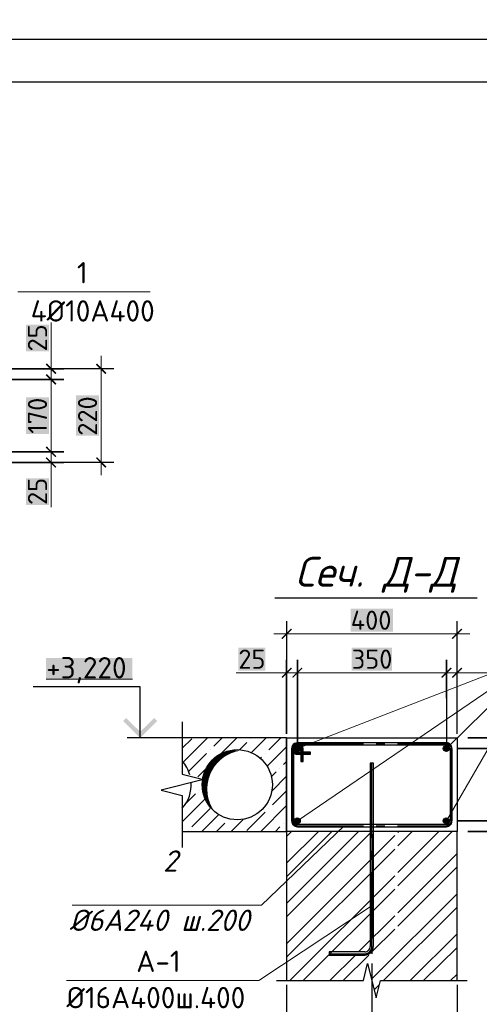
# Model space of a CAD drawing. Header units: millimetres. Extents: x 363306 to 7757304, y 1022887 to 1207196.
# Tile 610 of 656: x 2093312 to 2098708, y 1077345 to 1088906. Entities that reach past the tile are written whole.
import ezdxf

# ---------------------------------------------------------------- set-up
doc = ezdxf.new("R2010")
doc.units = ezdxf.units.MM
for name, color, linetype in [('0 @ 100', 7, 'Continuous'), ('PDF4_0', 7, 'Continuous'), ('PDF4_Text', 7, 'Continuous'), ('PDF4_Размерные линии', 7, 'Continuous')]:
    doc.layers.add(name, color=color, linetype=linetype)
for name, color, linetype, true_color in [('PDF4__Армирования', 7, 'Continuous', 0x0000dd), ('PDF4__ось', 7, 'Continuous', 0x989898), ('PDF4_Layer7', 7, 'Continuous', 0x947000)]:
    doc.layers.add(name, color=color, linetype=linetype, true_color=true_color)
doc.styles.add('PDF ISOCPEUR', font='isocpeur.TTF')
doc.styles.add('PDF ISOCPEUR Italic', font='isocpeui.ttf')
doc.styles.add('ГОСТ 2.304', font='isocpeui.ttf')

msp = doc.modelspace()

# ---------------------------------------------------------------- linework, layer by layer
at = {"color": 5}
msp.add_lwpolyline([(2084083.273, 1088678.072), (2126083.273, 1088678.072), (2126083.273, 1058978.072), (2084083.273, 1058978.072)], close=True, dxfattribs=at)
at = {"color": 5, "lineweight": 30}
msp.add_lwpolyline([(2086083.273, 1088178.072), (2125583.273, 1088178.072), (2125583.273, 1059478.072), (2086083.273, 1059478.072)], close=True, dxfattribs=at)
at = {"layer": 'PDF4_0', "lineweight": 20, "elevation": 0}
for points in [[(2093290.139, 1085710.192), (2094844.952, 1085710.192)], [(2096572.35, 1079497.878), (2099461.839, 1081469.873), (2098321.129, 1079497.878)], [(2098321.129, 1080347.637), (2099461.839, 1081469.873), (2096572.35, 1080347.637)], [(2097120.383, 1079442.459), (2096152.088, 1078509.571), (2093929.168, 1078509.571)], [(2096121.3, 1077625.945), (2093862.973, 1077625.945)]]:
    msp.add_lwpolyline(points, dxfattribs=at)
at = {"layer": 'PDF4_0', "lineweight": 18, "elevation": 0}
for points in [[(2093681.152, 1085349.968), (2093681.152, 1084806.553)], [(2093681.152, 1084532.536), (2093681.152, 1084957.416)], [(2094269.21, 1083556.545), (2094269.21, 1084957.416)], [(2093681.152, 1083682.777), (2093681.152, 1084832.723)], [(2093681.152, 1083556.545), (2093681.152, 1083982.964)], [(2093681.152, 1083184.005), (2093681.152, 1083707.408)], [(2096296.794, 1081696.168), (2098596.685, 1081696.168)], [(2095854.981, 1081238.96), (2096446.117, 1081238.96)], [(2096296.794, 1081238.96), (2096721.673, 1081238.96)], [(2096421.487, 1081238.96), (2098471.993, 1081238.96)], [(2098171.806, 1081238.96), (2098596.685, 1081238.96)], [(2099133.943, 1081238.96), (2098447.362, 1081238.96)]]:
    msp.add_lwpolyline(points, dxfattribs=at)
at = {"layer": 'PDF4_0', "lineweight": 25, "elevation": 0}
for points in [[(2094418.533, 1084806.553), (2092586.625, 1084806.553), (2093830.475, 1084806.553)], [(2094418.533, 1083707.408), (2092586.625, 1083707.408), (2093830.475, 1083707.408)], [(2096446.117, 1081845.491), (2096446.117, 1080520.052), (2096446.117, 1081388.284)], [(2098447.362, 1080744.807), (2098447.362, 1081845.491)], [(2098321.129, 1080938.774), (2098321.129, 1081388.284), (2098321.129, 1080395.359)], [(2098447.362, 1080520.052), (2098447.362, 1081388.284)], [(2094726.587, 1080473.869), (2094726.587, 1081072.703), (2093471.96, 1081072.703)], [(2095220.74, 1080660.139), (2095220.74, 1080473.869), (2095220.74, 1080047.45), (2095471.665, 1079985.874), (2094971.354, 1079861.181), (2095220.74, 1079798.064), (2095220.74, 1079373.185), (2095220.74, 1079185.376)], [(2095630.225, 1080473.869), (2094575.724, 1080473.869)], [(2096446.117, 1080473.869), (2096446.117, 1079373.185)], [(2100116.092, 1080473.869), (2098572.055, 1080473.869), (2099529.573, 1080473.869)], [(2097446.74, 1079343.936), (2097446.74, 1078126.256)], [(2100116.092, 1079373.185), (2098572.055, 1079373.185), (2099529.573, 1079373.185)], [(2097446.74, 1078013.878), (2097446.74, 1077938.447)], [(2096326.043, 1077622.866), (2096446.117, 1077622.866), (2097346.677, 1077622.866), (2097397.478, 1077822.99), (2097497.54, 1077422.741), (2097546.802, 1077622.866), (2098447.362, 1077622.866), (2098567.436, 1077622.866)], [(2097446.74, 1077826.069), (2097446.74, 1076609.928)], [(2096446.117, 1077622.866), (2096446.117, 1077622.866)], [(2096446.117, 1077575.144), (2096446.117, 1076803.895)], [(2098447.362, 1077575.144), (2098447.362, 1076803.895)]]:
    msp.add_lwpolyline(points, dxfattribs=at)
for points in [[(2093830.475, 1084681.86), (2092461.932, 1084681.86)], [(2093830.475, 1083832.101), (2092461.932, 1083832.101)], [(2096572.35, 1081388.284), (2096572.35, 1080395.359)], [(2099529.573, 1080347.637), (2098447.362, 1080347.637)], [(2099529.573, 1079497.878), (2098447.362, 1079497.878)]]:
    msp.add_lwpolyline(points, close=True, dxfattribs=at)
at = {"layer": 'PDF4_0', "color": 7, "lineweight": 0, "true_color": 0xffffff, "elevation": 0}
msp.add_lwpolyline([(2093622.823, 1081163.529), (2094635.761, 1081163.529)], dxfattribs=at)
at = {"layer": 'PDF4_0', "color": 8, "lineweight": 25, "true_color": 0x767676, "elevation": 0}
for points in [[(2095220.74, 1080350.716), (2095333.118, 1080463.093)], [(2095231.516, 1080189.077), (2095516.308, 1080473.869)], [(2095591.74, 1080376.886), (2095688.723, 1080473.869)], [(2095679.487, 1080290.678), (2095861.138, 1080473.869)], [(2095895.005, 1080335.322), (2095979.673, 1080419.99)], [(2096022.777, 1080463.093), (2096022.777, 1080463.093)], [(2096033.553, 1080299.915), (2096205.968, 1080473.869)], [(2096238.296, 1080333.782), (2096378.383, 1080473.869)], [(2095297.711, 1080081.318), (2095505.532, 1080290.678)], [(2095548.636, 1080333.782), (2095548.636, 1080333.782)], [(2096195.192, 1080290.678), (2096195.192, 1080290.678)], [(2096218.283, 1080139.815), (2096446.117, 1080369.189)], [(2096138.234, 1080233.72), (2096152.088, 1080247.575)], [(2096410.711, 1080161.367), (2096446.117, 1080196.774)], [(2095403.931, 1080015.123), (2095499.375, 1080110.566)], [(2096267.545, 1080018.201), (2096324.503, 1080075.16)], [(2096367.607, 1080118.264), (2096367.607, 1080118.264)], [(2095336.196, 1079948.928), (2095342.354, 1079953.546)], [(2096272.163, 1079848.865), (2096446.117, 1080024.359)], [(2095266.923, 1079705.699), (2095376.221, 1079816.538)], [(2095419.325, 1079859.641), (2095419.325, 1079859.641)], [(2096281.4, 1079687.226), (2096446.117, 1079851.944)], [(2095220.74, 1079488.641), (2095490.138, 1079756.5)], [(2095333.118, 1079428.604), (2095548.636, 1079644.123)], [(2095979.673, 1079385.5), (2096195.192, 1079601.019)], [(2096141.312, 1079373.185), (2096446.117, 1079677.99)], [(2096238.296, 1079644.123), (2096238.296, 1079644.123)], [(2095451.653, 1079373.185), (2095650.238, 1079571.77)], [(2095624.068, 1079373.185), (2095721.051, 1079471.708)], [(2095764.155, 1079514.811), (2095764.155, 1079514.811)], [(2095796.483, 1079373.185), (2095941.188, 1079517.89)], [(2096410.711, 1079471.708), (2096410.711, 1079471.708)], [(2095290.014, 1079385.5), (2095290.014, 1079385.5)], [(2096313.727, 1079373.185), (2096367.607, 1079428.604)], [(2096446.117, 1079000.646), (2096820.196, 1079373.185)], [(2096446.117, 1078529.583), (2097291.258, 1079373.185)], [(2096446.117, 1079314.687), (2096504.615, 1079373.185)], [(2096446.117, 1078843.625), (2096977.217, 1079373.185)], [(2096446.117, 1078372.563), (2097448.279, 1079373.185)], [(2097751.545, 1079362.409), (2097762.32, 1079373.185)], [(2097751.545, 1078891.347), (2098233.383, 1079373.185)], [(2097751.545, 1079205.388), (2097919.341, 1079373.185)], [(2097751.545, 1078734.326), (2098390.403, 1079373.185)], [(2096446.117, 1078056.982), (2097714.598, 1079325.463)], [(2096446.117, 1077899.961), (2097714.598, 1079168.442)], [(2097751.545, 1078420.285), (2098447.362, 1079114.563)], [(2097751.545, 1078261.725), (2098447.362, 1078957.542)], [(2096483.063, 1077622.866), (2097714.598, 1078854.401)], [(2096640.084, 1077622.866), (2097714.598, 1078697.38)], [(2097442.121, 1077638.26), (2098447.362, 1078643.5)], [(2097583.748, 1077622.866), (2098447.362, 1078486.48)], [(2097291.258, 1077959.998), (2097714.598, 1078383.339)], [(2097448.279, 1077959.998), (2097714.598, 1078226.318)], [(2097897.789, 1077622.866), (2098447.362, 1078172.438)], [(2098054.81, 1077622.866), (2098447.362, 1078013.878)], [(2096954.126, 1077622.866), (2097255.852, 1077923.052)], [(2097111.146, 1077622.866), (2097412.872, 1077923.052)], [(2098368.851, 1077622.866), (2098447.362, 1077699.837)], [(2097474.449, 1077513.567), (2097534.486, 1077573.604)]]:
    msp.add_lwpolyline(points, dxfattribs=at)
at = {"layer": 'PDF4_0', "lineweight": 30, "elevation": 0}
for points in [[(2097026.478, 1079373.185), (2096446.117, 1079373.185), (2096446.117, 1080473.869), (2097026.478, 1080473.869)], [(2096446.117, 1080473.869), (2096446.117, 1079373.185), (2096446.117, 1080473.869)], [(2096775.553, 1080473.869), (2098447.362, 1080473.869), (2098447.362, 1079373.185), (2096775.553, 1079373.185)], [(2098447.362, 1077622.866), (2098447.362, 1079373.185), (2096446.117, 1079373.185), (2096446.117, 1077622.866)]]:
    msp.add_lwpolyline(points, dxfattribs=at)
at = {"layer": 'PDF4_0', "color": 1, "lineweight": 20, "elevation": 0}
for points in [[(2096536.943, 1080346.098), (2096573.889, 1080383.044)], [(2098287.262, 1080346.098), (2098324.208, 1080383.044)], [(2096538.482, 1080358.413), (2096561.574, 1080381.504)], [(2096540.022, 1080336.861), (2096583.126, 1080379.965)], [(2096543.101, 1080329.164), (2096590.823, 1080376.886)], [(2096547.719, 1080323.006), (2096596.98, 1080372.268)], [(2096553.877, 1080318.388), (2096601.599, 1080366.11)], [(2096561.574, 1080315.309), (2096604.677, 1080358.413)], [(2096572.35, 1080313.77), (2096606.217, 1080347.637)], [(2096586.204, 1080316.849), (2096603.138, 1080333.782)], [(2098288.802, 1080358.413), (2098311.893, 1080381.504)], [(2098288.802, 1080336.861), (2098333.445, 1080379.965)], [(2098293.42, 1080329.164), (2098341.142, 1080376.886)], [(2098298.038, 1080323.006), (2098347.3, 1080372.268)], [(2098304.196, 1080318.388), (2098351.918, 1080366.11)], [(2098311.893, 1080315.309), (2098354.997, 1080358.413)], [(2098322.669, 1080313.77), (2098356.536, 1080347.637)], [(2098336.524, 1080316.849), (2098353.457, 1080333.782)], [(2096536.943, 1079494.799), (2096573.889, 1079531.745)], [(2096538.482, 1079507.114), (2096561.574, 1079531.745)], [(2096540.022, 1079487.102), (2096583.126, 1079530.206)], [(2096543.101, 1079479.405), (2096590.823, 1079527.127)], [(2096547.719, 1079473.247), (2096596.98, 1079520.969)], [(2096553.877, 1079468.629), (2096601.599, 1079514.811)], [(2096561.574, 1079465.55), (2096604.677, 1079507.114)], [(2096572.35, 1079464.011), (2096606.217, 1079497.878)], [(2096586.204, 1079467.089), (2096603.138, 1079484.023)], [(2098287.262, 1079494.799), (2098324.208, 1079531.745)], [(2098288.802, 1079507.114), (2098311.893, 1079531.745)], [(2098288.802, 1079487.102), (2098333.445, 1079530.206)], [(2098293.42, 1079479.405), (2098341.142, 1079527.127)], [(2098298.038, 1079473.247), (2098347.3, 1079520.969)], [(2098304.196, 1079468.629), (2098351.918, 1079514.811)], [(2098311.893, 1079465.55), (2098354.997, 1079507.114)], [(2098322.669, 1079464.011), (2098356.536, 1079497.878)], [(2098336.524, 1079467.089), (2098353.457, 1079484.023)]]:
    msp.add_lwpolyline(points, dxfattribs=at)
at = {"layer": 'PDF4_0', "lineweight": 0, "elevation": 0}
msp.add_lwpolyline([(2096121.3, 1077625.945), (2097428.267, 1078491.098)], dxfattribs=at)
at = {"layer": 'PDF4_0', "color": 7, "true_color": 0xffffff, "transparency": 33554559}
for points in [[(2093385.583, 1085011.295, 0), (2093656.521, 1085011.295, 0), (2093385.583, 1085325.337, 0)], [(2093656.521, 1085011.295, 0), (2093385.583, 1085325.337, 0), (2093656.521, 1085325.337, 0)], [(2093385.583, 1084043.001, 0), (2093656.521, 1084043.001, 0), (2093385.583, 1084470.959, 0)], [(2093656.521, 1084043.001, 0), (2093385.583, 1084470.959, 0), (2093656.521, 1084470.959, 0)], [(2093973.641, 1084021.449, 0), (2094244.579, 1084021.449, 0), (2093973.641, 1084494.051, 0)], [(2094244.579, 1084021.449, 0), (2093973.641, 1084494.051, 0), (2094244.579, 1084494.051, 0)], [(2093385.583, 1083208.636, 0), (2093656.521, 1083208.636, 0), (2093385.583, 1083522.677, 0)], [(2093656.521, 1083208.636, 0), (2093385.583, 1083522.677, 0), (2093656.521, 1083522.677, 0)], [(2097198.893, 1081990.197, 0), (2097198.893, 1081720.799, 0), (2097694.586, 1081990.197, 0)], [(2097198.893, 1081720.799, 0), (2097694.586, 1081990.197, 0), (2097694.586, 1081720.799, 0)], [(2095879.611, 1081532.989, 0), (2095879.611, 1081263.591, 0), (2096195.192, 1081532.989, 0)], [(2095879.611, 1081263.591, 0), (2096195.192, 1081532.989, 0), (2096195.192, 1081263.591, 0)], [(2097211.209, 1081532.989, 0), (2097211.209, 1081263.591, 0), (2097682.271, 1081532.989, 0)], [(2097211.209, 1081263.591, 0), (2097682.271, 1081532.989, 0), (2097682.271, 1081263.591, 0)], [(2093622.823, 1081412.915, 0), (2094635.761, 1081412.915, 0), (2093622.823, 1081163.529, 0)], [(2094635.761, 1081412.915, 0), (2093622.823, 1081163.529, 0), (2094635.761, 1081163.529, 0)]]:
    msp.add_solid(points, dxfattribs=at)
at = {"layer": 'PDF4_0', "transparency": 33554559}
for points in [[(2093742.728, 1084757.291, 0), (2093618.035, 1084857.353, 0), (2093630.351, 1084869.669, 0)], [(2093730.413, 1084744.976, 0), (2093742.728, 1084757.291, 0), (2093618.035, 1084857.353, 0)], [(2094330.786, 1084757.291, 0), (2094206.093, 1084857.353, 0), (2094218.409, 1084869.669, 0)], [(2094318.471, 1084744.976, 0), (2094330.786, 1084757.291, 0), (2094206.093, 1084857.353, 0)], [(2093742.728, 1084632.598, 0), (2093618.035, 1084732.661, 0), (2093630.351, 1084744.976, 0)], [(2093630.351, 1084744.976, 0), (2093618.035, 1084732.661, 0), (2093742.728, 1084632.598, 0)], [(2093730.413, 1084620.283, 0), (2093742.728, 1084632.598, 0), (2093618.035, 1084732.661, 0)], [(2093618.035, 1084732.661, 0), (2093742.728, 1084632.598, 0), (2093730.413, 1084620.283, 0)], [(2093630.351, 1083895.217, 0), (2093618.035, 1083882.901, 0), (2093742.728, 1083781.3, 0)], [(2093742.728, 1083781.3, 0), (2093618.035, 1083882.901, 0), (2093630.351, 1083895.217, 0)], [(2093618.035, 1083882.901, 0), (2093742.728, 1083781.3, 0), (2093730.413, 1083770.524, 0)], [(2093730.413, 1083770.524, 0), (2093742.728, 1083781.3, 0), (2093618.035, 1083882.901, 0)], [(2093630.351, 1083768.984, 0), (2093618.035, 1083758.208, 0), (2093742.728, 1083656.607, 0)], [(2093618.035, 1083758.208, 0), (2093742.728, 1083656.607, 0), (2093730.413, 1083644.291, 0)], [(2094218.409, 1083768.984, 0), (2094206.093, 1083758.208, 0), (2094330.786, 1083656.607, 0)], [(2094206.093, 1083758.208, 0), (2094330.786, 1083656.607, 0), (2094318.471, 1083644.291, 0)], [(2096496.918, 1081757.745, 0), (2096396.856, 1081633.052, 0), (2096384.541, 1081645.367, 0)], [(2096509.234, 1081745.429, 0), (2096496.918, 1081757.745, 0), (2096396.856, 1081633.052, 0)], [(2098384.246, 1081645.367, 0), (2098396.561, 1081633.052, 0), (2098496.623, 1081757.745, 0)], [(2098396.561, 1081633.052, 0), (2098496.623, 1081757.745, 0), (2098508.939, 1081745.429, 0)], [(2096496.918, 1081300.537, 0), (2096396.856, 1081177.384, 0), (2096384.541, 1081188.16, 0)], [(2096509.234, 1081289.761, 0), (2096496.918, 1081300.537, 0), (2096396.856, 1081177.384, 0)], [(2096509.234, 1081188.16, 0), (2096521.549, 1081177.384, 0), (2096621.611, 1081300.537, 0)], [(2096621.611, 1081300.537, 0), (2096521.549, 1081177.384, 0), (2096509.234, 1081188.16, 0)], [(2096521.549, 1081177.384, 0), (2096621.611, 1081300.537, 0), (2096633.926, 1081289.761, 0)], [(2096633.926, 1081289.761, 0), (2096621.611, 1081300.537, 0), (2096521.549, 1081177.384, 0)], [(2098259.553, 1081188.16, 0), (2098271.868, 1081177.384, 0), (2098371.93, 1081300.537, 0)], [(2098371.93, 1081300.537, 0), (2098271.868, 1081177.384, 0), (2098259.553, 1081188.16, 0)], [(2098271.868, 1081177.384, 0), (2098371.93, 1081300.537, 0), (2098384.246, 1081289.761, 0)], [(2098384.246, 1081289.761, 0), (2098371.93, 1081300.537, 0), (2098271.868, 1081177.384, 0)], [(2098384.246, 1081188.16, 0), (2098396.561, 1081177.384, 0), (2098496.623, 1081300.537, 0)], [(2098396.561, 1081177.384, 0), (2098496.623, 1081300.537, 0), (2098508.939, 1081289.761, 0)], [(2094526.462, 1080672.454, 0), (2094726.587, 1080544.683, 0), (2094561.869, 1080707.861, 0)], [(2094726.587, 1080473.869, 0), (2094526.462, 1080672.454, 0), (2094726.587, 1080544.683, 0)], [(2094926.711, 1080672.454, 0), (2094726.587, 1080544.683, 0), (2094891.304, 1080707.861, 0)], [(2094726.587, 1080473.869, 0), (2094926.711, 1080672.454, 0), (2094726.587, 1080544.683, 0)]]:
    msp.add_solid(points, dxfattribs=at)
at = {"layer": 'PDF4_0', "color": 8, "true_color": 0x767676, "transparency": 33554559}
for points in [[(2095647.159, 1080270.666, 0), (2095721.051, 1080253.732, 0), (2095619.449, 1080253.732, 0)], [(2095659.474, 1080279.903, 0), (2095750.3, 1080270.666, 0), (2095647.159, 1080270.666, 0)], [(2095750.3, 1080270.666, 0), (2095647.159, 1080270.666, 0), (2095721.051, 1080253.732, 0)], [(2095687.184, 1080293.757, 0), (2095768.773, 1080279.903, 0), (2095659.474, 1080279.903, 0)], [(2095768.773, 1080279.903, 0), (2095659.474, 1080279.903, 0), (2095750.3, 1080270.666, 0)], [(2095704.117, 1080301.454, 0), (2095796.483, 1080293.757, 0), (2095687.184, 1080293.757, 0)], [(2095796.483, 1080293.757, 0), (2095687.184, 1080293.757, 0), (2095768.773, 1080279.903, 0)], [(2095727.209, 1080310.691, 0), (2095819.574, 1080301.454, 0), (2095704.117, 1080301.454, 0)], [(2095819.574, 1080301.454, 0), (2095704.117, 1080301.454, 0), (2095796.483, 1080293.757, 0)], [(2095750.3, 1080318.388, 0), (2095844.205, 1080310.691, 0), (2095727.209, 1080310.691, 0)], [(2095844.205, 1080310.691, 0), (2095727.209, 1080310.691, 0), (2095819.574, 1080301.454, 0)], [(2095765.694, 1080323.006, 0), (2095878.072, 1080318.388, 0), (2095750.3, 1080318.388, 0)], [(2095878.072, 1080318.388, 0), (2095750.3, 1080318.388, 0), (2095844.205, 1080310.691, 0)], [(2095791.864, 1080327.625, 0), (2095893.466, 1080323.006, 0), (2095765.694, 1080323.006, 0)], [(2095893.466, 1080323.006, 0), (2095765.694, 1080323.006, 0), (2095878.072, 1080318.388, 0)], [(2095798.022, 1080329.164, 0), (2095944.267, 1080327.625, 0), (2095791.864, 1080327.625, 0)], [(2095944.267, 1080327.625, 0), (2095791.864, 1080327.625, 0), (2095893.466, 1080323.006, 0)], [(2095841.126, 1080335.322, 0), (2095931.951, 1080329.164, 0), (2095798.022, 1080329.164, 0)], [(2095931.951, 1080329.164, 0), (2095798.022, 1080329.164, 0), (2095944.267, 1080327.625, 0)], [(2095845.744, 1080335.322, 0), (2095895.005, 1080335.322, 0), (2095841.126, 1080335.322, 0)], [(2095895.005, 1080335.322, 0), (2095841.126, 1080335.322, 0), (2095931.951, 1080329.164, 0)], [(2095540.939, 1080176.762, 0), (2095607.134, 1080145.973, 0), (2095519.387, 1080145.973, 0)], [(2095548.636, 1080185.998, 0), (2095631.765, 1080176.762, 0), (2095540.939, 1080176.762, 0)], [(2095631.765, 1080176.762, 0), (2095540.939, 1080176.762, 0), (2095607.134, 1080145.973, 0)], [(2095573.267, 1080212.168, 0), (2095641.001, 1080185.998, 0), (2095548.636, 1080185.998, 0)], [(2095641.001, 1080185.998, 0), (2095548.636, 1080185.998, 0), (2095631.765, 1080176.762, 0)], [(2095580.964, 1080221.405, 0), (2095667.171, 1080212.168, 0), (2095573.267, 1080212.168, 0)], [(2095667.171, 1080212.168, 0), (2095573.267, 1080212.168, 0), (2095641.001, 1080185.998, 0)], [(2095608.674, 1080244.496, 0), (2095679.487, 1080221.405, 0), (2095580.964, 1080221.405, 0)], [(2095679.487, 1080221.405, 0), (2095580.964, 1080221.405, 0), (2095667.171, 1080212.168, 0)], [(2095619.449, 1080253.732, 0), (2095707.196, 1080244.496, 0), (2095608.674, 1080244.496, 0)], [(2095707.196, 1080244.496, 0), (2095608.674, 1080244.496, 0), (2095679.487, 1080221.405, 0)], [(2095721.051, 1080253.732, 0), (2095619.449, 1080253.732, 0), (2095707.196, 1080244.496, 0)], [(2095473.205, 1080047.45, 0), (2095537.86, 1080010.504, 0), (2095463.968, 1080010.504, 0)], [(2095476.284, 1080058.226, 0), (2095550.176, 1080047.45, 0), (2095473.205, 1080047.45, 0)], [(2095550.176, 1080047.45, 0), (2095473.205, 1080047.45, 0), (2095537.86, 1080010.504, 0)], [(2095491.678, 1080093.633, 0), (2095554.794, 1080058.226, 0), (2095476.284, 1080058.226, 0)], [(2095554.794, 1080058.226, 0), (2095476.284, 1080058.226, 0), (2095550.176, 1080047.45, 0)], [(2095494.757, 1080102.869, 0), (2095573.267, 1080093.633, 0), (2095491.678, 1080093.633, 0)], [(2095573.267, 1080093.633, 0), (2095491.678, 1080093.633, 0), (2095554.794, 1080058.226, 0)], [(2095514.769, 1080136.737, 0), (2095579.425, 1080102.869, 0), (2095494.757, 1080102.869, 0)], [(2095579.425, 1080102.869, 0), (2095494.757, 1080102.869, 0), (2095573.267, 1080093.633, 0)], [(2095519.387, 1080145.973, 0), (2095599.437, 1080136.737, 0), (2095514.769, 1080136.737, 0)], [(2095599.437, 1080136.737, 0), (2095514.769, 1080136.737, 0), (2095579.425, 1080102.869, 0)], [(2095607.134, 1080145.973, 0), (2095519.387, 1080145.973, 0), (2095599.437, 1080136.737, 0)], [(2095456.271, 1079950.467, 0), (2095517.848, 1079913.521, 0), (2095454.732, 1079913.521, 0)], [(2095462.429, 1079999.728, 0), (2095525.545, 1079961.243, 0), (2095456.271, 1079961.243, 0)], [(2095525.545, 1079961.243, 0), (2095456.271, 1079961.243, 0), (2095522.466, 1079950.467, 0)], [(2095456.271, 1079961.243, 0), (2095522.466, 1079950.467, 0), (2095456.271, 1079950.467, 0)], [(2095522.466, 1079950.467, 0), (2095456.271, 1079950.467, 0), (2095517.848, 1079913.521, 0)], [(2095463.968, 1080010.504, 0), (2095533.242, 1079999.728, 0), (2095462.429, 1079999.728, 0)], [(2095533.242, 1079999.728, 0), (2095462.429, 1079999.728, 0), (2095525.545, 1079961.243, 0)], [(2095537.86, 1080010.504, 0), (2095463.968, 1080010.504, 0), (2095533.242, 1079999.728, 0)], [(2095517.848, 1079913.521, 0), (2095454.732, 1079913.521, 0), (2095516.308, 1079899.666, 0)], [(2095454.732, 1079913.521, 0), (2095516.308, 1079899.666, 0), (2095454.732, 1079899.666, 0)], [(2095516.308, 1079899.666, 0), (2095454.732, 1079899.666, 0), (2095516.308, 1079864.259, 0)], [(2095454.732, 1079899.666, 0), (2095516.308, 1079864.259, 0), (2095457.81, 1079864.259, 0)], [(2095516.308, 1079864.259, 0), (2095457.81, 1079864.259, 0), (2095516.308, 1079848.865, 0)], [(2095457.81, 1079864.259, 0), (2095516.308, 1079848.865, 0), (2095460.889, 1079848.865, 0)], [(2095516.308, 1079848.865, 0), (2095460.889, 1079848.865, 0), (2095519.387, 1079816.538, 0)], [(2095460.889, 1079848.865, 0), (2095519.387, 1079816.538, 0), (2095468.586, 1079816.538, 0)], [(2095519.387, 1079816.538, 0), (2095468.586, 1079816.538, 0), (2095520.927, 1079798.064, 0)], [(2095468.586, 1079816.538, 0), (2095520.927, 1079798.064, 0), (2095474.744, 1079798.064, 0)], [(2095520.927, 1079798.064, 0), (2095474.744, 1079798.064, 0), (2095527.084, 1079768.816, 0)], [(2095474.744, 1079798.064, 0), (2095527.084, 1079768.816, 0), (2095483.981, 1079768.816, 0)], [(2095527.084, 1079768.816, 0), (2095483.981, 1079768.816, 0), (2095531.703, 1079748.803, 0)], [(2095483.981, 1079768.816, 0), (2095531.703, 1079748.803, 0), (2095493.217, 1079748.803, 0)], [(2095531.703, 1079748.803, 0), (2095493.217, 1079748.803, 0), (2095540.939, 1079725.712, 0)], [(2095493.217, 1079748.803, 0), (2095540.939, 1079725.712, 0), (2095505.532, 1079725.712, 0)], [(2095540.939, 1079725.712, 0), (2095505.532, 1079725.712, 0), (2095548.636, 1079701.081, 0)], [(2095505.532, 1079725.712, 0), (2095548.636, 1079701.081, 0), (2095520.927, 1079701.081, 0)], [(2095548.636, 1079701.081, 0), (2095520.927, 1079701.081, 0), (2095556.333, 1079684.147, 0)], [(2095520.927, 1079701.081, 0), (2095556.333, 1079684.147, 0), (2095531.703, 1079684.147, 0)], [(2095556.333, 1079684.147, 0), (2095531.703, 1079684.147, 0), (2095570.188, 1079654.899, 0)], [(2095531.703, 1079684.147, 0), (2095570.188, 1079654.899, 0), (2095554.794, 1079654.899, 0)], [(2095554.794, 1079654.899, 0), (2095562.491, 1079645.662, 0), (2095576.346, 1079645.662, 0)], [(2095554.794, 1079654.899, 0), (2095570.188, 1079654.899, 0), (2095576.346, 1079645.662, 0)], [(2095562.491, 1079645.662, 0), (2095576.346, 1079645.662, 0), (2095596.358, 1079611.795, 0)]]:
    msp.add_solid(points, dxfattribs=at)
at = {"layer": 'PDF4__Армирования', "lineweight": 30, "elevation": 0}
for points in [[(2097026.478, 1080415.371), (2096572.35, 1080415.371)], [(2096572.35, 1080401.517), (2096572.35, 1080401.517)], [(2096572.35, 1080390.741), (2097026.478, 1080390.741)], [(2098321.129, 1080415.371), (2096775.553, 1080415.371)], [(2096775.553, 1080390.741), (2098321.129, 1080390.741)], [(2096504.615, 1080347.637), (2096504.615, 1079497.878)], [(2096529.246, 1079497.878), (2096529.246, 1080347.637)], [(2096572.35, 1080281.442), (2096724.752, 1080281.442), (2096724.752, 1080306.073), (2096572.35, 1080306.073)], [(2096613.914, 1080347.637), (2096613.914, 1080195.235), (2096638.545, 1080195.235), (2096638.545, 1080347.637)], [(2098364.233, 1080347.637), (2098364.233, 1079497.878)], [(2098388.864, 1079497.878), (2098388.864, 1080347.637)], [(2097465.213, 1078024.654), (2097465.213, 1080175.222), (2097428.267, 1080175.222), (2097428.267, 1078024.654)], [(2097026.478, 1079454.774), (2096572.35, 1079454.774)], [(2096572.35, 1079430.143), (2097026.478, 1079430.143)], [(2098321.129, 1079454.774), (2096775.553, 1079454.774)], [(2096775.553, 1079430.143), (2098321.129, 1079430.143)], [(2097363.611, 1077959.998), (2096946.428, 1077959.998), (2096946.428, 1077923.052), (2097363.611, 1077923.052)]]:
    msp.add_lwpolyline(points, dxfattribs=at)
at = {"layer": 'PDF4__Армирования', "color": 1, "lineweight": 30}
for centre, radius in [((2096571.579, 1080348.405, 0), 34.638), ((2098320.359, 1080348.406, 0), 34.637), ((2096571.579, 1079498.646, 0), 34.638), ((2098320.359, 1079498.647, 0), 34.637)]:
    msp.add_circle(centre, radius, dxfattribs=at)
at = {"layer": 'PDF4__Армирования', "lineweight": 30}
for centre, radius, start, end in [((2096571.58, 1080348.407, 0), 66.965, 89.9999943, 270.0000057), ((2096571.58, 1080348.407, 0), 66.965, 359.9999943, 180.0000057), ((2096571.579, 1080348.406, 0), 42.335, 0.0008819, 179.9991181), ((2096571.58, 1080348.407, 0), 42.334, 90.0000017, 269.9999983), ((2098320.36, 1080348.407, 0), 66.965, 359.9999943, 90.0000057), ((2098320.36, 1080348.407, 0), 42.334, 0.0000017, 89.9999983), ((2096571.58, 1079498.648, 0), 66.965, 179.9999943, 270.0000057), ((2096571.58, 1079498.648, 0), 42.334, 180.0000017, 269.9999983), ((2098320.36, 1079498.648, 0), 42.334, 270.0000017, 359.9999983), ((2098320.36, 1079498.648, 0), 66.965, 269.9999943, 0.0000057), ((2097362.841, 1078025.424, 0), 63.886, 269.9999949, 0.0000051), ((2097362.841, 1078025.424, 0), 100.832, 270.0000012, 359.9999987)]:
    msp.add_arc(centre, radius, start, end, dxfattribs=at)
at = {"layer": 'PDF4__ось', "lineweight": 25, "elevation": 0}
for points in [[(2096626.229, 1080195.235), (2096626.229, 1080347.637), (2096626.229, 1080358.413), (2096623.151, 1080367.649), (2096618.532, 1080376.886), (2096612.375, 1080384.583), (2096604.677, 1080392.28), (2096596.98, 1080396.898), (2096586.204, 1080401.517), (2096576.968, 1080403.056), (2096566.192, 1080403.056), (2096556.956, 1080401.517), (2096547.719, 1080396.898), (2096538.482, 1080392.28), (2096530.785, 1080384.583), (2096524.628, 1080376.886), (2096520.009, 1080367.649), (2096516.931, 1080358.413), (2096516.931, 1080347.637), (2096516.931, 1079497.878), (2096516.931, 1079488.641), (2096520.009, 1079479.405), (2096524.628, 1079470.168), (2096529.246, 1079462.471), (2096536.943, 1079456.314), (2096544.64, 1079450.156), (2096552.337, 1079447.077), (2096561.574, 1079443.998), (2096572.35, 1079442.459), (2097026.478, 1079442.459)], [(2097026.478, 1080403.056), (2096572.35, 1080403.056), (2096561.574, 1080403.056), (2096552.337, 1080399.977), (2096543.101, 1080395.359), (2096535.404, 1080389.201), (2096527.707, 1080381.504), (2096523.088, 1080372.268), (2096518.47, 1080363.031), (2096516.931, 1080353.795), (2096516.931, 1080343.019), (2096518.47, 1080333.782), (2096523.088, 1080323.006), (2096527.707, 1080315.309), (2096535.404, 1080307.612), (2096543.101, 1080301.454), (2096552.337, 1080296.836), (2096561.574, 1080293.757), (2096572.35, 1080293.757), (2096724.752, 1080293.757)], [(2097348.217, 1080403.056), (2096775.553, 1080403.056)], [(2097599.142, 1080403.056), (2097499.08, 1080403.056)], [(2097748.466, 1079442.459), (2098321.129, 1079442.459), (2098331.905, 1079443.998), (2098341.142, 1079447.077), (2098348.839, 1079450.156), (2098356.536, 1079456.314), (2098364.233, 1079462.471), (2098368.851, 1079470.168), (2098373.47, 1079479.405), (2098376.549, 1079488.641), (2098376.549, 1079497.878), (2098376.549, 1080347.637), (2098376.549, 1080358.413), (2098373.47, 1080367.649), (2098368.851, 1080375.347), (2098364.233, 1080383.044), (2098356.536, 1080390.741), (2098348.839, 1080395.359), (2098341.142, 1080399.977), (2098331.905, 1080403.056), (2098321.129, 1080403.056), (2097748.466, 1080403.056)], [(2097446.74, 1079297.753), (2097446.74, 1080173.683)], [(2096775.553, 1079442.459), (2097348.217, 1079442.459)], [(2097499.08, 1079442.459), (2097599.142, 1079442.459)], [(2097446.74, 1079046.828), (2097446.74, 1079146.89)], [(2096946.428, 1077938.447), (2097363.611, 1077938.447), (2097379.005, 1077939.986), (2097392.86, 1077943.065), (2097405.175, 1077949.223), (2097417.491, 1077958.459), (2097426.727, 1077967.696), (2097435.964, 1077980.011), (2097442.121, 1077992.326), (2097445.2, 1078006.181), (2097446.74, 1078021.575), (2097446.74, 1078897.504)]]:
    msp.add_lwpolyline(points, dxfattribs=at)
at = {"layer": 'PDF4_Layer7', "lineweight": 25, "elevation": 0}
msp.add_lwpolyline([(2095220.74, 1079373.185), (2096446.117, 1079373.185), (2096446.117, 1080473.869), (2095220.74, 1080473.869)], dxfattribs=at)
at = {"layer": 'PDF4_Layer7', "color": 7, "lineweight": 25}
msp.add_circle((2095866.526, 1079923.527, 0), 411.795, dxfattribs=at)
at = {"layer": 'PDF4_Layer7', "lineweight": 25}
for start, end in [(16.100206, 42.2751216), (317.7248819, 3.6971622)]:
    msp.add_arc((2094915.165, 1079923.527, 0), 411.795, start, end, dxfattribs=at)
at = {"layer": 'PDF4_Размерные линии', "lineweight": 30, "elevation": 0}
msp.add_lwpolyline([(2096309.167, 1082117.293), (2098682.951, 1082117.293)], dxfattribs=at)

# ---------------------------------------------------------------- texts
at = {"layer": '0 @ 100', "color": 7, "insert": (761996.908, 1075986.433), "char_height": 318.940213, "width": 19697.5359, "attachment_point": 4, "style": 'ГОСТ 2.304'}
msp.add_mtext('\\pi5457.36288;{\\fISOCPEUR|b1|i1|c204|p34;Характеристика участка строительства:\\P\\pi0;\\P}Расчетная зимняя температура воздух 15 °С.\\PСкоростной напор ветра   - 38кг/м2.\\PВес снегового покрова    - 50кг/м2.\\PКлассификация зданий по функциональной пожарной опасности - Ф 4.1 \\PКоэффициент надежности по назначению - 0.95\\P\\P^IПроектом разработано подъёмник для мало мобильных граждан населения грузоподъемностью 250 кг. скоростью 0,25 см/с. Двери шахт подъёмника противопожарные с пределом огнестойкости El 30. Подъёмники оборудованы кабинами габаритами 1500х1500 мм, ширина дверей кабины обеспечивает проезд инвалидной коляски. Для экстренных случаев подъёмник оснащен дополнительным аккумулятором и механическим спуском для безопасного спуска пассажира в нулевую отметку. Так же в дверях подъёмника установлены замки датчики которые открываются с ключевыми картами, чтобы открыть двери подъёмника.\\P^IС внешней и внутренней стороны наружных стен предусмотрено обшивка из аквапанелей толщиной 12,5мм с утеплением из минераловатной ваты на кварцевой основе, А =0,040 Вт/мС, толщиной 100мм. (по теплотехническому расчету). Наружная отделка из органическое стекло.\\P^IПодрядчик обязан предоставить заказчику сертификаты соответствия и пожарной безопасности на фасадную систему и все применяемые в данной системе материалы и изделия.\\PКонструкции, изделия и материалы применены по действующим стандартам, ТУ, сертификатам. На путях эвакуации используются отделочные материалы, соответствующие требованиям п. 5.25 ШНК 2.01.02-04.\\PОтделка стен с внутренней стороны окраска водоэмульсионными красками светлых тонов. Во внутренней и наружной отделке использованы современные отделочные материалы используемые на территории Республики Узбекистан.\\P^IКрыша - скатная из металлических профилированных листов с полимерными покрытиями с обеих сторон толщ.0,55мм по металлическим конструкциям.\\P^IПо периметру наружных стен устраивается бетонная отмостка. Бетон кл.В 7,5 шириной 1000 мм, толщиной 50 мм по гравийному основанию толщиной 100 мм -150 мм.\\P^IВсе строительно-монтажные работы вести согласно указаний соответствующих строительных норм и проекта производства работ (П.П.Р.) на основании ШНК 3.01.01 - 03 и КМК 3.01.02 - 00.', dxfattribs=at)
at = {"layer": 'PDF4_Text', "attachment_point": 7}
for s, insert, char_height, style in [('1', (2093984.417, 1085810.254, 0), 250, 'PDF ISOCPEUR'), ('4Ø10А400', (2093441.002, 1085360.743, 0), 249.9996, 'PDF ISOCPEUR'), ('Сеч. Д-Д', (2096545.449, 1082176.966, 0), 349.9993, 'PDF ISOCPEUR Italic'), ('400', (2097198.893, 1081742.35, 0), 224.999, 'PDF ISOCPEUR'), ('25', (2095879.611, 1081285.143, 0), 224.999, 'PDF ISOCPEUR'), ('350', (2097211.209, 1081285.143, 0), 224.999, 'PDF ISOCPEUR'), ('+3,220', (2093622.823, 1081113.552, 0), 249.9996, 'PDF ISOCPEUR'), ('2', (2094994.865, 1078902.439, 0), 249.999, 'PDF ISOCPEUR Italic'), ('Ø6А240 ш.200', (2093895.3, 1078206.305, 0), 249.99907, 'PDF ISOCPEUR Italic'), ('A-1', (2094680.404, 1077724.467, 0), 249.9996, 'PDF ISOCPEUR'), ('Ø16А400ш.400', (2093861.433, 1077298.048, 0), 249.99957, 'PDF ISOCPEUR')]:
    msp.add_mtext(s, dxfattribs=dict(at, insert=insert, char_height=char_height, style=style))
at = {"layer": 'PDF4_Text', "char_height": 224.999, "attachment_point": 7, "rotation": 90, "style": 'PDF ISOCPEUR'}
for s, insert in [('25', (2093633.43, 1085011.295, 0)), ('170', (2093633.43, 1084043.001, 0)), ('220', (2094221.488, 1084021.449, 0)), ('25', (2093633.43, 1083208.636, 0))]:
    msp.add_mtext(s, dxfattribs=dict(at, insert=insert))

doc.saveas('drawing.dxf')
